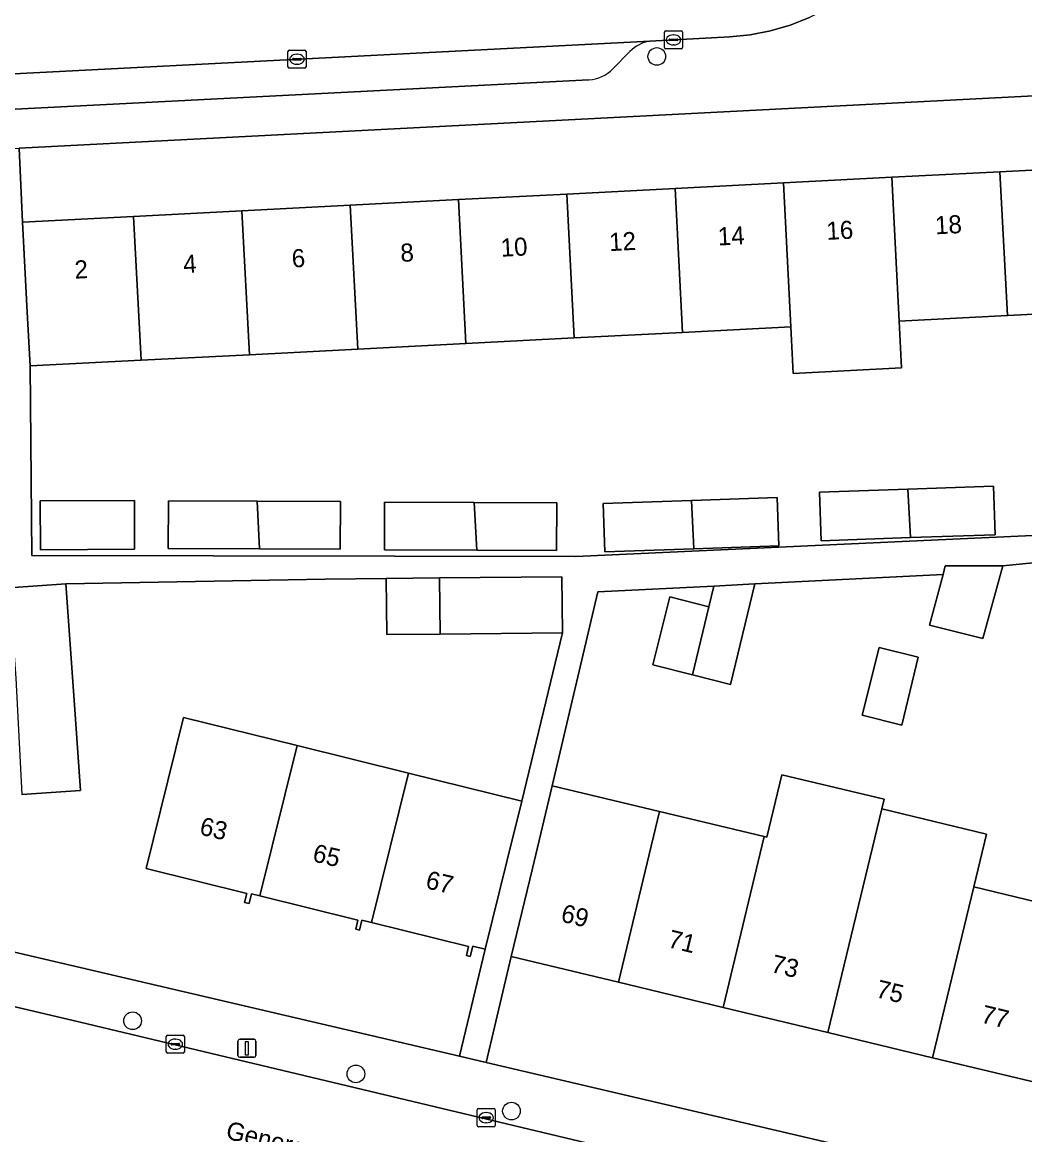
# Model space of a CAD drawing. Extents: x 161084 to 161928, y 385354 to 386522.
# Drawn here: x 161364 to 161419.4, y 385852 to 385913.5 of the extents above; entities that cross this region are included whole.
import ezdxf

# ---------------------------------------------------------------- set-up
doc = ezdxf.new("R2010")
doc.units = 0
for name, color, linetype in [('IMGEO_Boom', 7, 'Continuous'), ('IMGEO_Erf', 7, 'Continuous'), ('IMGEO_Kolk', 7, 'Continuous'), ('IMGEO_Lichtmast', 7, 'Continuous'), ('IMGEO_Openbare_ruimte_label', 7, 'Continuous'), ('IMGEO_Pand', 7, 'Continuous'), ('IMGEO_Pand_nummerreeks', 7, 'Continuous'), ('IMGEO_Parkeervlak_open', 7, 'Continuous'), ('IMGEO_Rijbaan_lokaal_open', 7, 'Continuous'), ('IMGEO_Voetpad_open', 7, 'Continuous')]:
    doc.layers.add(name, color=color, linetype=linetype)

msp = doc.modelspace()

# ---------------------------------------------------------------- linework, layer by layer
at = {"layer": 'IMGEO_Boom'}
for centre in [(161399.08, 385911.626), (161370.075, 385858.266), (161382.429, 385855.324), (161391.039, 385853.273)]:
    msp.add_circle(centre, 0.489, dxfattribs=at)
at = {"layer": 'IMGEO_Erf'}
for points in [[(161423.947, 385907.942), (161423.887, 385909.661), (161363.805, 385906.561), (161363.991, 385902.464), (161370.131, 385902.781), (161376.122, 385903.089), (161382.115, 385903.398), (161388.107, 385903.707), (161394.099, 385904.016), (161400.091, 385904.325), (161406.083, 385904.634), (161412.075, 385904.943), (161418.067, 385905.252), (161424.07, 385905.561)], [(161424.519, 385893.997), (161424.375, 385896.785), (161424.334, 385897.589), (161418.482, 385897.287), (161412.49, 385896.979), (161412.623, 385894.394), (161406.631, 385894.085), (161406.498, 385896.67), (161400.506, 385896.361), (161394.514, 385896.052), (161388.521, 385895.743), (161382.529, 385895.434), (161376.537, 385895.126), (161370.546, 385894.817), (161364.401, 385894.5), (161364.506, 385884.014), (161394.6, 385883.953), (161431.117, 385885.643), (161431.1, 385885.952), (161424.95, 385885.635), (161424.806, 385888.422), (161424.663, 385891.21)], [(161412.975, 385887.678), (161417.714, 385887.841), (161417.806, 385885.161), (161413.114, 385885.001), (161408.179, 385884.832), (161408.087, 385887.511)], [(161405.73, 385887.223), (161405.822, 385884.543), (161401.13, 385884.383), (161396.195, 385884.214), (161396.103, 385886.893), (161400.991, 385887.06)], [(161370.188, 385884.366), (161364.985, 385884.336), (161364.969, 385887.036), (161370.173, 385887.066)], [(161376.96, 385887.019), (161381.578, 385886.997), (161381.565, 385884.358), (161377.097, 385884.379), (161372.043, 385884.403), (161372.055, 385887.042)], [(161393.541, 385886.926), (161393.529, 385884.286), (161389.115, 385884.307), (161384.007, 385884.331), (161384.019, 385886.971), (161388.978, 385886.947)], [(161411.387, 385878.931), (161413.541, 385878.389), (161412.636, 385874.625), (161410.442, 385875.178)], [(161420.137, 385854.826), (161414.342, 385856.219), (161408.548, 385857.612), (161402.753, 385859.005), (161396.957, 385860.398), (161391.026, 385861.823), (161389.632, 385855.958), (161413.574, 385850.358), (161441.922, 385843.544), (161448.132, 385842.052), (161447.871, 385848.162), (161443.456, 385849.222), (161437.522, 385850.648), (161431.726, 385852.041), (161425.931, 385853.434)]]:
    msp.add_lwpolyline(points, close=True, dxfattribs=at)
for points in [[(161423.612, 385883.982), (161418.222, 385883.441), (161417.118, 385879.422), (161414.162, 385880.153), (161414.916, 385882.971), (161404.496, 385882.44), (161403.148, 385876.882), (161401.047, 385877.411), (161398.852, 385877.964), (161399.797, 385881.717), (161401.952, 385881.175), (161402.228, 385882.324), (161395.822, 385881.998), (161393.298, 385871.274), (161399.229, 385869.849), (161405.024, 385868.456), (161405.166, 385868.422), (161405.997, 385871.885), (161411.651, 385870.526), (161411.523, 385869.991), (161417.318, 385868.598), (161416.614, 385865.671), (161422.409, 385864.278)], [(161343.64, 385866.716), (161388.154, 385856.304), (161389.583, 385862.23), (161388.899, 385862.399), (161388.755, 385861.818), (161388.541, 385861.871), (161388.668, 385862.382), (161383.287, 385863.711), (161382.766, 385863.84), (161382.628, 385863.285), (161382.424, 385863.335), (161382.546, 385863.832), (161377.109, 385865.176), (161376.654, 385865.288), (161376.521, 385864.751), (161376.275, 385864.811), (161376.399, 385865.31), (161370.82, 385866.688), (161372.02, 385871.542), (161372.887, 385875.051), (161379.172, 385873.498), (161385.335, 385871.975), (161391.608, 385870.425), (161393.86, 385879.738), (161387.093, 385879.666), (161384.148, 385879.634), (161384.114, 385882.745), (161380.734, 385882.712), (161366.385, 385882.442), (161366.838, 385876.005), (161367.189, 385871.017), (161363.95, 385870.789)]]:
    msp.add_lwpolyline(points, dxfattribs=at)
at = {"layer": 'IMGEO_Kolk'}
for p, q in [((161399.506, 385912.119), (161399.506, 385912.971)), ((161399.581, 385913.045), (161400.433, 385913.045)), ((161399.765, 385912.539), (161399.765, 385912.551)), ((161400.203, 385912.502), (161399.805, 385912.502)), ((161399.808, 385912.588), (161400.206, 385912.588)), ((161399.994, 385912.825), (161400.019, 385912.825)), ((161400.249, 385912.551), (161400.249, 385912.539)), ((161400.507, 385912.971), (161400.507, 385912.119)), ((161378.671, 385911.049), (161378.671, 385911.901)), ((161378.746, 385911.975), (161379.598, 385911.975)), ((161379.672, 385911.901), (161379.672, 385911.049)), ((161400.433, 385912.045), (161399.581, 385912.045)), ((161400.017, 385912.265), (161399.992, 385912.265)), ((161378.93, 385911.469), (161378.93, 385911.481)), ((161379.368, 385911.432), (161378.97, 385911.432)), ((161378.973, 385911.518), (161379.371, 385911.518)), ((161379.159, 385911.755), (161379.184, 385911.755)), ((161379.414, 385911.481), (161379.414, 385911.469)), ((161379.598, 385910.975), (161378.746, 385910.975)), ((161379.182, 385911.195), (161379.157, 385911.195)), ((161371.939, 385856.544), (161371.939, 385857.396)), ((161372.014, 385857.47), (161372.866, 385857.47)), ((161372.427, 385857.25), (161372.452, 385857.25)), ((161372.94, 385857.396), (161372.94, 385856.544)), ((161372.866, 385856.47), (161372.014, 385856.47)), ((161372.198, 385856.964), (161372.198, 385856.976)), ((161372.636, 385856.927), (161372.238, 385856.927)), ((161372.241, 385857.013), (161372.639, 385857.013)), ((161372.45, 385856.69), (161372.425, 385856.69)), ((161372.682, 385856.976), (161372.682, 385856.964)), ((161389.216, 385853.406), (161390.068, 385853.406)), ((161389.141, 385852.48), (161389.141, 385853.332)), ((161389.4, 385852.9), (161389.4, 385852.912)), ((161389.838, 385852.863), (161389.44, 385852.863)), ((161389.443, 385852.949), (161389.841, 385852.949)), ((161389.629, 385853.186), (161389.654, 385853.186)), ((161389.884, 385852.912), (161389.884, 385852.9)), ((161390.142, 385853.332), (161390.142, 385852.48)), ((161390.068, 385852.406), (161389.216, 385852.406)), ((161389.652, 385852.626), (161389.627, 385852.626))]:
    msp.add_line(p, q, dxfattribs=at)
for points in [[(161399.506, 385912.119), (161399.506, 385912.971)], [(161399.581, 385913.045), (161400.433, 385913.045)], [(161400.507, 385912.971), (161400.507, 385912.119)], [(161378.671, 385911.049), (161378.671, 385911.901)], [(161378.746, 385911.975), (161379.598, 385911.975)], [(161379.672, 385911.901), (161379.672, 385911.049)], [(161400.433, 385912.045), (161399.581, 385912.045)], [(161379.598, 385910.975), (161378.746, 385910.975)], [(161371.939, 385856.544), (161371.939, 385857.396)], [(161372.014, 385857.47), (161372.866, 385857.47)], [(161372.94, 385857.396), (161372.94, 385856.544)], [(161372.866, 385856.47), (161372.014, 385856.47)], [(161389.216, 385853.406), (161390.068, 385853.406)], [(161389.141, 385852.48), (161389.141, 385853.332)], [(161390.142, 385853.332), (161390.142, 385852.48)], [(161390.068, 385852.406), (161389.216, 385852.406)]]:
    msp.add_lwpolyline(points, dxfattribs=at)
for centre, radius, start, end in [((161399.583, 385912.969), 0.0765, 91.55205, 178.44795), ((161399.583, 385912.969), 0.0765, 91.55205, 178.44795), ((161399.805, 385912.548), 0.0403, 85.87752, 175.75265), ((161399.802, 385912.538), 0.0366, 178.93798, 274.71019), ((161400.206, 385912.545), 0.043, 264.86636, 352.45326), ((161400.21, 385912.55), 0.0386, 1.73085, 96.63898), ((161400.431, 385912.969), 0.0765, 1.55205, 88.44795), ((161400.431, 385912.969), 0.0765, 1.55205, 88.44795), ((161378.748, 385911.899), 0.0765, 91.55205, 178.44795), ((161378.748, 385911.899), 0.0765, 91.55205, 178.44795), ((161379.596, 385911.899), 0.0765, 1.55205, 88.44795), ((161379.596, 385911.899), 0.0765, 1.55205, 88.44795), ((161399.583, 385912.121), 0.0765, 181.55205, 268.44795), ((161399.583, 385912.121), 0.0765, 181.55205, 268.44795), ((161400.431, 385912.121), 0.0765, 271.55205, 358.44795), ((161400.431, 385912.121), 0.0765, 271.55205, 358.44795), ((161378.97, 385911.478), 0.0403, 85.87752, 175.75265), ((161378.967, 385911.468), 0.0366, 178.93798, 274.71019), ((161379.371, 385911.475), 0.043, 264.86636, 352.45326), ((161379.375, 385911.48), 0.0386, 1.73085, 96.63898), ((161378.748, 385911.051), 0.0765, 181.55205, 268.44795), ((161378.748, 385911.051), 0.0765, 181.55205, 268.44795), ((161379.596, 385911.051), 0.0765, 271.55205, 358.44795), ((161379.596, 385911.051), 0.0765, 271.55205, 358.44795), ((161372.016, 385857.394), 0.0765, 91.55205, 178.44795), ((161372.016, 385857.394), 0.0765, 91.55205, 178.44795), ((161372.864, 385857.394), 0.0765, 1.55205, 88.44795), ((161372.864, 385857.394), 0.0765, 1.55205, 88.44795), ((161372.016, 385856.546), 0.0765, 181.55205, 268.44795), ((161372.016, 385856.546), 0.0765, 181.55205, 268.44795), ((161372.238, 385856.973), 0.0403, 85.87752, 175.75265), ((161372.235, 385856.963), 0.0366, 178.93798, 274.71019), ((161372.639, 385856.97), 0.043, 264.86636, 352.45326), ((161372.643, 385856.975), 0.0386, 1.73085, 96.63898), ((161372.864, 385856.546), 0.0765, 271.55205, 358.44795), ((161372.864, 385856.546), 0.0765, 271.55205, 358.44795), ((161389.218, 385853.33), 0.0765, 91.55205, 178.44795), ((161389.218, 385853.33), 0.0765, 91.55205, 178.44795), ((161390.066, 385853.33), 0.0765, 1.55205, 88.44795), ((161390.066, 385853.33), 0.0765, 1.55205, 88.44795), ((161389.44, 385852.909), 0.0403, 85.87752, 175.75265), ((161389.437, 385852.899), 0.0366, 178.93798, 274.71019), ((161389.841, 385852.906), 0.043, 264.86636, 352.45326), ((161389.845, 385852.911), 0.0386, 1.73085, 96.63898), ((161389.218, 385852.482), 0.0765, 181.55205, 268.44795), ((161389.218, 385852.482), 0.0765, 181.55205, 268.44795), ((161390.066, 385852.482), 0.0765, 271.55205, 358.44795), ((161390.066, 385852.482), 0.0765, 271.55205, 358.44795)]:
    msp.add_arc(centre, radius, start, end, dxfattribs=at)
for centre, major_axis, ratio, start_param, end_param in [((161399.993, 385912.545), (-0.387, 0.002), 0.722429, 4.712389, 7.853982), ((161400.018, 385912.545), (-0.39, 0.002), 0.717154, 1.570796, 4.712389), ((161379.158, 385911.475), (-0.387, 0.002), 0.722429, 4.712389, 7.853982), ((161379.183, 385911.475), (-0.39, 0.002), 0.717154, 1.570796, 4.712389), ((161372.426, 385856.97), (-0.387, 0.002), 0.722429, 4.712389, 7.853982), ((161372.451, 385856.97), (-0.39, 0.002), 0.717154, 1.570796, 4.712389), ((161389.628, 385852.906), (-0.387, 0.002), 0.722429, 4.712389, 7.853982), ((161389.653, 385852.906), (-0.39, 0.002), 0.717154, 1.570796, 4.712389)]:
    msp.add_ellipse(centre, major_axis=major_axis, ratio=ratio, start_param=start_param, end_param=end_param, dxfattribs=at)
at = {"layer": 'IMGEO_Lichtmast'}
for p, q in [((161375.907, 385856.347), (161375.907, 385857.147)), ((161375.907, 385857.147), (161375.907, 385856.347)), ((161376.007, 385857.247), (161376.797, 385857.247)), ((161376.797, 385857.247), (161376.007, 385857.247)), ((161376.897, 385857.147), (161376.897, 385856.347)), ((161376.897, 385856.347), (161376.897, 385857.147)), ((161376.797, 385856.247), (161376.007, 385856.247)), ((161376.007, 385856.247), (161376.797, 385856.247))]:
    msp.add_line(p, q, dxfattribs=at)
msp.add_lwpolyline([(161376.327, 385857.122), (161376.477, 385857.122), (161376.477, 385856.372), (161376.327, 385856.372), (161376.327, 385857.122)], dxfattribs=at)
for centre, start, end in [((161376.007, 385857.147), 90, 180), ((161376.007, 385857.147), 90, 180), ((161376.797, 385857.147), 0, 90), ((161376.797, 385857.147), 360, 90), ((161376.007, 385856.347), 180, 270), ((161376.007, 385856.347), 180, 270), ((161376.797, 385856.347), 270, 0), ((161376.797, 385856.347), 270, 0)]:
    msp.add_arc(centre, 0.1, start, end, dxfattribs=at)
at = {"layer": 'IMGEO_Pand'}
for points in [[(161412.49, 385896.979), (161418.482, 385897.287), (161418.067, 385905.252), (161412.075, 385904.943)], [(161424.091, 385905.154), (161424.07, 385905.561), (161418.067, 385905.252), (161418.482, 385897.287), (161424.334, 385897.589), (161424.482, 385897.597), (161424.379, 385899.58), (161424.235, 385902.367)], [(161406.083, 385904.634), (161400.091, 385904.325), (161400.506, 385896.361), (161406.498, 385896.67)], [(161412.075, 385904.943), (161406.083, 385904.634), (161406.498, 385896.67), (161406.631, 385894.085), (161412.623, 385894.394), (161412.49, 385896.979)], [(161388.521, 385895.743), (161394.514, 385896.052), (161394.099, 385904.016), (161388.107, 385903.707)], [(161394.514, 385896.052), (161400.506, 385896.361), (161400.091, 385904.325), (161394.099, 385904.016)], [(161382.115, 385903.398), (161376.122, 385903.089), (161376.537, 385895.126), (161382.529, 385895.434)], [(161388.107, 385903.707), (161382.115, 385903.398), (161382.529, 385895.434), (161388.521, 385895.743)], [(161370.131, 385902.781), (161363.991, 385902.464), (161364.248, 385897.471), (161364.401, 385894.5), (161370.546, 385894.817)], [(161376.122, 385903.089), (161370.131, 385902.781), (161370.546, 385894.817), (161376.537, 385895.126)], [(161412.975, 385887.678), (161413.114, 385885.001), (161417.806, 385885.161), (161417.714, 385887.841)], [(161405.822, 385884.543), (161405.73, 385887.223), (161400.991, 385887.06), (161401.13, 385884.383)], [(161413.114, 385885.001), (161412.975, 385887.678), (161408.087, 385887.511), (161408.179, 385884.832)], [(161370.173, 385887.066), (161364.969, 385887.036), (161364.985, 385884.336), (161370.188, 385884.366)], [(161377.097, 385884.379), (161376.96, 385887.019), (161372.055, 385887.042), (161372.043, 385884.403)], [(161376.96, 385887.019), (161377.097, 385884.379), (161381.565, 385884.358), (161381.578, 385886.997)], [(161384.019, 385886.971), (161384.007, 385884.331), (161389.115, 385884.307), (161388.978, 385886.947)], [(161393.529, 385884.286), (161393.541, 385886.926), (161388.978, 385886.947), (161389.115, 385884.307)], [(161396.103, 385886.893), (161396.195, 385884.214), (161401.13, 385884.383), (161400.991, 385887.06)], [(161418.222, 385883.441), (161415.042, 385883.441), (161414.916, 385882.971), (161414.162, 385880.153), (161417.118, 385879.422)], [(161363.95, 385870.789), (161367.189, 385871.017), (161366.838, 385876.005), (161366.385, 385882.442), (161363.253, 385882.221), (161363.5, 385878.715), (161363.614, 385877.23)], [(161387.06, 385882.774), (161384.114, 385882.745), (161384.148, 385879.634), (161387.093, 385879.666)], [(161393.827, 385882.84), (161387.06, 385882.774), (161387.093, 385879.666), (161393.86, 385879.738)], [(161404.496, 385882.44), (161402.228, 385882.324), (161401.952, 385881.175), (161401.047, 385877.411), (161403.148, 385876.882)], [(161399.797, 385881.717), (161398.852, 385877.964), (161401.047, 385877.411), (161401.952, 385881.175)], [(161411.387, 385878.931), (161410.442, 385875.178), (161412.636, 385874.625), (161413.541, 385878.389)], [(161379.172, 385873.498), (161372.887, 385875.051), (161372.02, 385871.542), (161370.82, 385866.688), (161376.399, 385865.31), (161376.275, 385864.811), (161376.521, 385864.751), (161376.654, 385865.288), (161377.109, 385865.176)], [(161385.335, 385871.975), (161379.172, 385873.498), (161377.109, 385865.176), (161382.546, 385863.832), (161382.424, 385863.335), (161382.628, 385863.285), (161382.766, 385863.84), (161383.287, 385863.711)], [(161383.287, 385863.711), (161388.668, 385862.382), (161388.541, 385861.871), (161388.755, 385861.818), (161388.899, 385862.399), (161389.583, 385862.23), (161390.783, 385867.085), (161391.608, 385870.425), (161385.335, 385871.975)], [(161411.523, 385869.991), (161411.651, 385870.526), (161405.997, 385871.885), (161405.166, 385868.422), (161405.024, 385868.456), (161402.753, 385859.005), (161408.548, 385857.612)], [(161399.229, 385869.849), (161393.298, 385871.274), (161392.195, 385866.685), (161391.026, 385861.823), (161396.957, 385860.398)], [(161416.614, 385865.671), (161417.318, 385868.598), (161411.523, 385869.991), (161408.548, 385857.612), (161414.342, 385856.219)], [(161396.957, 385860.398), (161402.753, 385859.005), (161405.024, 385868.456), (161399.229, 385869.849)], [(161414.342, 385856.219), (161420.137, 385854.826), (161422.409, 385864.278), (161416.614, 385865.671)]]:
    msp.add_lwpolyline(points, close=True, dxfattribs=at)
at = {"layer": 'IMGEO_Parkeervlak_open'}
for points in [[(161398.69, 385912.468), (161345.55, 385909.752)], [(161396.651, 385910.936), (161397.595, 385911.896)], [(161349.142, 385907.971), (161395.327, 385910.341)]]:
    msp.add_lwpolyline(points, dxfattribs=at)
for centre, radius, start, end in [((161398.972, 385910.595), 1.894, 98.55071, 136.61212), ((161395.226, 385912.336), 1.998, 272.8938, 315.5041)]:
    msp.add_arc(centre, radius, start, end, dxfattribs=at)
at = {"layer": 'IMGEO_Rijbaan_lokaal_open'}
for points in [[(161345.55, 385909.752), (161398.69, 385912.468), (161403.117, 385912.705), (161404.251, 385912.824), (161405.37, 385913.044), (161406.465, 385913.364), (161407.528, 385913.779)], [(161469.483, 385833.788), (161447.797, 385838.953), (161443.995, 385839.867), (161441.191, 385840.536), (161366.79, 385858.283), (161357.51, 385860.468), (161341.03, 385864.349), (161340.797, 385864.409), (161340.28, 385864.577), (161339.781, 385864.791), (161339.302, 385865.048), (161338.849, 385865.348), (161338.424, 385865.686), (161338.031, 385866.061), (161337.673, 385866.47), (161337.353, 385866.909), (161337.074, 385867.375), (161336.837, 385867.864), (161336.645, 385868.372), (161336.499, 385868.896), (161336.4, 385869.43), (161336.35, 385869.971), (161335.985, 385877.558), (161329.307, 385877.237)]]:
    msp.add_lwpolyline(points, dxfattribs=at)
at = {"layer": 'IMGEO_Voetpad_open'}
for points in [[(161414.183, 385921.198), (161412.736, 385918.37), (161412.036, 385917.311), (161411.224, 385916.273), (161410.433, 385915.569), (161409.519, 385914.886), (161408.548, 385914.288), (161407.528, 385913.779), (161406.465, 385913.364), (161405.37, 385913.044), (161404.251, 385912.824), (161403.117, 385912.705), (161398.69, 385912.468)], [(161337.852, 385905.237), (161339.579, 385905.351), (161341.716, 385905.421), (161362.101, 385906.473), (161363.805, 385906.561), (161423.887, 385909.661), (161423.947, 385907.942), (161429.951, 385908.251), (161429.657, 385913.967), (161435.86, 385914.286), (161469.013, 385915.99)], [(161397.595, 385911.896), (161396.651, 385910.936)], [(161395.327, 385910.341), (161349.142, 385907.971)], [(161431.117, 385885.643), (161394.6, 385883.953), (161364.506, 385884.014), (161364.401, 385894.5), (161364.248, 385897.471), (161363.991, 385902.464), (161363.805, 385906.561)], [(161363.253, 385882.221), (161366.385, 385882.442), (161380.734, 385882.712), (161384.114, 385882.745), (161387.06, 385882.774), (161393.827, 385882.84), (161393.86, 385879.738), (161391.608, 385870.425), (161390.783, 385867.085), (161389.583, 385862.23), (161388.154, 385856.304), (161389.632, 385855.958), (161391.026, 385861.823), (161392.195, 385866.685), (161393.298, 385871.274), (161395.822, 385881.998), (161402.228, 385882.324), (161404.496, 385882.44), (161414.916, 385882.971), (161415.042, 385883.441), (161418.222, 385883.441), (161423.612, 385883.982)], [(161389.632, 385855.958), (161388.154, 385856.304), (161343.64, 385866.716), (161341.558, 385867.205), (161338.545, 385867.964), (161338.508, 385867.974), (161338.382, 385868.015), (161336.645, 385868.372), (161336.837, 385867.864), (161337.074, 385867.375), (161337.353, 385866.909), (161337.673, 385866.47), (161338.031, 385866.061), (161338.424, 385865.686), (161338.849, 385865.348), (161339.302, 385865.048), (161339.781, 385864.791), (161340.28, 385864.577), (161340.797, 385864.409), (161341.03, 385864.349), (161357.51, 385860.468), (161366.79, 385858.283), (161441.191, 385840.536)], [(161469.274, 385836.817), (161449.799, 385841.651), (161448.132, 385842.052), (161441.922, 385843.544), (161413.574, 385850.358), (161389.632, 385855.958)]]:
    msp.add_lwpolyline(points, dxfattribs=at)
for centre, radius, start, end in [((161398.972, 385910.595), 1.894, 98.55071, 136.61212), ((161395.226, 385912.336), 1.998, 272.8938, 315.5041)]:
    msp.add_arc(centre, radius, start, end, dxfattribs=at)

# ---------------------------------------------------------------- texts
at = {"layer": 'IMGEO_Openbare_ruimte_label'}
msp.add_text('Generaal Dibbetslaan', height=1, rotation=346.46414, dxfattribs=at).set_placement((161375.18, 385851.761))
at = {"layer": 'IMGEO_Pand_nummerreeks'}
for s, rotation, p in [('18', 2.95092, (161414.495, 385901.783)), ('14', 2.95092, (161402.477, 385901.164)), ('16', 2.95073, (161408.486, 385901.474)), ('10', 2.95092, (161390.464, 385900.544)), ('12', 2.95092, (161396.466, 385900.854)), ('6', 2.95092, (161378.905, 385899.948)), ('8', 2.95092, (161384.917, 385900.258)), ('2', 2.95092, (161366.887, 385899.329)), ('4', 2.95092, (161372.897, 385899.638)), ('63', 346.63461, (161373.726, 385868.587)), ('65', 346.63461, (161379.98, 385867.101)), ('67', 346.63461, (161386.234, 385865.615)), ('69', 346.48587, (161393.718, 385863.768)), ('71', 346.48587, (161399.64, 385862.345)), ('73', 346.48393, (161405.342, 385860.975)), ('75', 346.48393, (161411.153, 385859.578)), ('77', 346.48587, (161416.965, 385858.181))]:
    msp.add_text(s, height=1, rotation=rotation, dxfattribs=at).set_placement(p)

doc.saveas('drawing.dxf')
